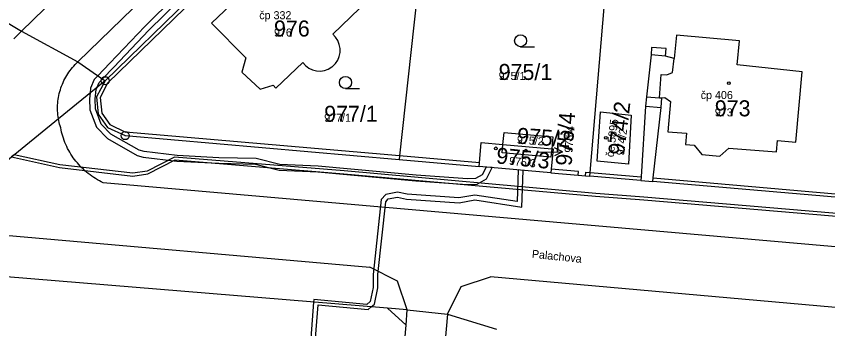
# Model space of a CAD drawing. Extents: x -763628 to -761565, y -976033 to -973833.
# Drawn here: x -762257 to -762155.6, y -975015.7 to -974976.7 of the extents above; entities that cross this region are included whole.
import ezdxf

# ---------------------------------------------------------------- set-up
doc = ezdxf.new("R2010")
doc.units = 0
for name, color, linetype in [('KN_cisla parcel 1000', 7, 'Continuous'), ('KN_cisla parcel 500', 7, 'Continuous'), ('KN_cisla parcel znacky', 7, 'Continuous'), ('KN_cisla popisna 500', 7, 'Continuous'), ('KN_hranice parcel', 7, 'Continuous'), ('KN_popisy', 7, 'Continuous'), ('KN_vecna bremena', 7, 'Continuous'), ('KN_vnitrni kresba parcel', 7, 'Continuous'), ('KN_znacky bodu BP', 7, 'Continuous'), ('KN_znacky budov', 7, 'Continuous'), ('KN_znacky kultur', 7, 'Continuous')]:
    doc.layers.add(name, color=color, linetype=linetype)

msp = doc.modelspace()

# ---------------------------------------------------------------- linework, layer by layer
at = {"layer": 'KN_cisla parcel znacky'}
for p, q in [((-762188.78, -974993.61), (-762189.79, -974993.12)), ((-762191.78, -974993.66), (-762191.81, -974993.66)), ((-762191.78, -974993.66), (-762188.78, -974993.61)), ((-762188.78, -974993.61), (-762189.77, -974994.13))]:
    msp.add_line(p, q, dxfattribs=at)
at = {"layer": 'KN_hranice parcel'}
for p, q in [((-762196.23, -974992.72), (-762190.14, -974993.25)), ((-762209.19, -974994.59), (-762199.2, -974995.46)), ((-762190.23, -974996.24), (-762199.2, -974995.46)), ((-762179, -974997.22), (-762185.36, -974996.67)), ((-762179, -974997.22), (-762177.52, -974997.34)), ((-762152.41, -974999.5), (-762177.52, -974997.34))]:
    msp.add_line(p, q, dxfattribs=at)
for points in [[(-762220.74, -974960.25), (-762223.9, -974963.32), (-762225.03, -974964.42), (-762245.93, -974984.75)], [(-762185.36, -974996.67), (-762185.32, -974996.22), (-762182.58, -974963.81)], [(-762217.5, -974978.96), (-762214.13, -974975.76), (-762214.51, -974975.36), (-762212.88, -974973.82), (-762217.37, -974969.33), (-762221.11, -974965.6), (-762222.73, -974967.15), (-762222.24, -974967.66), (-762232.65, -974977.57), (-762228.35, -974981.89), (-762228.83, -974983.69), (-762226.54, -974985.81), (-762224.95, -974985.31), (-762224.59, -974985.67), (-762221.24, -974982.49)], [(-762206.98, -974974.36), (-762209.15, -974994.14), (-762209.19, -974994.59)], [(-762260.1, -974976.38), (-762256.37, -974978.58), (-762249.33, -974982.41), (-762245.93, -974984.75)], [(-762221.24, -974982.49), (-762220.9, -974982.87), (-762220.49, -974983.17), (-762220.03, -974983.39), (-762219.54, -974983.52), (-762219.03, -974983.55), (-762218.53, -974983.47), (-762218.05, -974983.3), (-762217.61, -974983.04), (-762217.52, -974982.97), (-762217.16, -974982.61), (-762216.87, -974982.19), (-762216.68, -974981.72), (-762216.57, -974981.23), (-762216.57, -974980.72), (-762216.67, -974980.22), (-762216.86, -974979.75), (-762217.14, -974979.32), (-762217.5, -974978.96)], [(-762177.52, -974997.34), (-762177.48, -974996.89), (-762176.46, -974988.08), (-762176.38, -974986.91), (-762176.02, -974986.86), (-762175.31, -974987.35), (-762175.61, -974991.12), (-762173.31, -974991.28), (-762173.42, -974992.71), (-762172.32, -974992.8), (-762171.4, -974993.96), (-762169.13, -974994.16), (-762168.01, -974993.16), (-762162.06, -974993.65), (-762161.92, -974992.21), (-762159.64, -974992.43), (-762158.85, -974983.64), (-762166.95, -974982.78), (-762166.68, -974979.78), (-762174.56, -974979.08), (-762174.85, -974981.98), (-762175.92, -974981.68), (-762175.84, -974980.75), (-762177.65, -974980.61), (-762177.72, -974981.53), (-762178.28, -974986.75), (-762178.4, -974987.93), (-762178.96, -974996.77), (-762179, -974997.22)], [(-762245.93, -974984.75), (-762251.76, -974989.5), (-762269.95, -975004.31), (-762280.27, -975012.71)], [(-762245.93, -974984.75), (-762247.01, -974986.77), (-762246.79, -974988.94), (-762245.63, -974990.59), (-762243.42, -974991.61), (-762209.19, -974994.59)], [(-762180.19, -974989.04), (-762180.53, -974995.15), (-762184.47, -974994.79), (-762184.05, -974988.62), (-762180.19, -974989.04)], [(-762196.23, -974992.72), (-762196.09, -974991.2), (-762190.01, -974991.74), (-762190.14, -974993.25)], [(-762199.2, -974995.46), (-762199.16, -974995.01), (-762198.94, -974992.48), (-762196.23, -974992.72)], [(-762190.14, -974993.25), (-762190.23, -974994.29), (-762196.32, -974993.74), (-762196.23, -974992.72)], [(-762190.14, -974993.25), (-762189.97, -974993.26), (-762190.19, -974995.79), (-762190.23, -974996.24)], [(-762190.23, -974996.24), (-762186.83, -974996.54), (-762185.93, -974996.62), (-762185.36, -974996.67)], [(-762208.31, -975015.26), (-762210.64, -975013.14), (-762267.92, -975008.46), (-762269.4, -975008.83), (-762274, -975010.26), (-762280.27, -975012.71)], [(-762208.31, -975015.26), (-762208.18, -975013.35), (-762203.16, -975013.89), (-762197.02, -975015.78)], [(-762222.43, -975107.28), (-762217.83, -975106.35), (-762216.09, -975102.65), (-762208.31, -975015.26)]]:
    msp.add_lwpolyline(points, dxfattribs=at)
at = {"layer": 'KN_vecna bremena'}
for points in [[(-762237.14, -974974.17), (-762240.98, -974977.97), (-762245.34, -974982.57), (-762246.84, -974984.13), (-762247.29, -974984.59), (-762247.74, -974985.68), (-762247.81, -974986.28), (-762247.89, -974987), (-762247.85, -974988.4), (-762247.01, -974990.56), (-762245.64, -974991.97), (-762241.94, -974994.09), (-762241.19, -974994.28), (-762236.99, -974994.79), (-762231.74, -974995.06), (-762227.16, -974995.15), (-762224.2, -974995.9), (-762219.34, -974996.11), (-762207.13, -974997.26), (-762200.68, -974997.69), (-762199.46, -974997.65), (-762198.3, -974996.98), (-762197.59, -974995.6), (-762198.34, -974995.53)], [(-762198.34, -974995.53), (-762198.82, -974996.48), (-762199.66, -974996.95), (-762200.66, -974996.99), (-762207.07, -974996.56), (-762219.3, -974995.41), (-762224.1, -974995.2), (-762227.06, -974994.45), (-762231.72, -974994.36), (-762236.93, -974994.09), (-762241.05, -974993.6), (-762241.68, -974993.43), (-762245.2, -974991.41), (-762246.41, -974990.18), (-762247.15, -974988.26), (-762247.19, -974987.02), (-762247.06, -974985.86), (-762246.94, -974985.57), (-762246.69, -974984.99), (-762246.25, -974984.53), (-762244.84, -974983.05), (-762240.48, -974978.46), (-762236.64, -974974.67)], [(-762152.54, -975001.49), (-762178.62, -974999.27), (-762184.64, -974998.83), (-762216.08, -974996.02), (-762237.27, -974994.28), (-762240.68, -974996.05), (-762242.48, -974996.31), (-762251.57, -974995.25), (-762257.29, -974994), (-762257.62, -974994.27)], [(-762257.62, -974994.27), (-762251.63, -974995.59), (-762242.48, -974996.67), (-762240.58, -974996.39), (-762237.19, -974994.64), (-762216.1, -974996.36), (-762184.66, -974999.17), (-762178.64, -974999.61), (-762152.58, -975001.83)], [(-762219.64, -975016.9), (-762219.31, -975012.73), (-762213.07, -975013.29), (-762212.68, -975012.97), (-762212.28, -975012.65), (-762211.84, -975010.61), (-762211.85, -975008.95), (-762210.85, -974999.85), (-762210.55, -974999.5), (-762209.42, -974999.3), (-762208.27, -974999.53), (-762201.7, -974999.98), (-762199.73, -974999.62), (-762193.86, -975000.54), (-762193.72, -974995.94), (-762194.32, -974995.88), (-762194.44, -974999.84), (-762199.73, -974999.02), (-762201.74, -974999.38), (-762208.19, -974998.93), (-762209.4, -974998.68), (-762210.87, -974998.94), (-762211.43, -974999.59), (-762212.45, -975008.93), (-762212.44, -975010.55), (-762212.82, -975012.31), (-762213.25, -975012.67), (-762219.87, -975012.07), (-762219.89, -975012.38), (-762220.24, -975016.9)]]:
    msp.add_lwpolyline(points, dxfattribs=at)
at = {"layer": 'KN_vnitrni kresba parcel'}
for p, q in [((-762256.37, -974978.58), (-762179.86, -974903.86)), ((-762168.6, -974903.69), (-762249.33, -974982.41)), ((-762245.62, -974985.07), (-762224.72, -974964.75)), ((-762257.35, -974979.54), (-762256.37, -974978.58)), ((-762175.92, -974981.68), (-762177.72, -974981.53)), ((-762175.03, -974983.72), (-762174.85, -974981.98)), ((-762176.66, -974986.89), (-762176.46, -974983.97)), ((-762176.46, -974983.97), (-762175.77, -974984.03)), ((-762175.77, -974984.03), (-762175.03, -974983.72)), ((-762245.62, -974985.07), (-762246.55, -974986.86)), ((-762246.55, -974986.86), (-762246.34, -974988.79)), ((-762178.28, -974986.75), (-762176.66, -974986.89)), ((-762176.66, -974986.89), (-762176.38, -974986.91)), ((-762178.4, -974987.93), (-762176.46, -974988.08)), ((-762246.34, -974988.79), (-762245.35, -974990.21)), ((-762245.35, -974990.21), (-762243.38, -974991.16)), ((-762209.15, -974994.14), (-762243.38, -974991.16)), ((-762199.16, -974995.01), (-762209.15, -974994.14)), ((-762186.79, -974996.09), (-762190.19, -974995.79)), ((-762186.83, -974996.54), (-762186.79, -974996.09)), ((-762185.93, -974996.62), (-762185.89, -974996.17)), ((-762185.89, -974996.17), (-762185.32, -974996.22)), ((-762185.32, -974996.22), (-762178.96, -974996.77)), ((-762177.48, -974996.89), (-762152.38, -974999.07)), ((-762087.61, -975011.39), (-762246.16, -974997.48)), ((-762261.4, -975003.75), (-762212.87, -975008.02)), ((-762209.41, -975009.77), (-762212.87, -975008.02)), ((-762201.43, -975010.45), (-762197.77, -975009.24)), ((-762089.61, -975018.78), (-762197.77, -975009.24)), ((-762208.18, -975013.35), (-762209.41, -975009.77)), ((-762203.16, -975013.89), (-762201.43, -975010.45)), ((-762208.18, -975013.35), (-762210.64, -975013.14)), ((-762203.16, -975013.89), (-762211.03, -975103.07))]:
    msp.add_line(p, q, dxfattribs=at)
for points in [[(-762251.76, -974989.5), (-762251.8, -974989.26), (-762251.83, -974989.02), (-762251.85, -974988.77), (-762251.86, -974988.53), (-762251.87, -974988.29), (-762251.87, -974988.04), (-762251.86, -974987.8), (-762251.84, -974987.55), (-762251.82, -974987.31), (-762251.79, -974987.07), (-762251.75, -974986.83), (-762251.71, -974986.59), (-762251.65, -974986.35), (-762251.59, -974986.11), (-762251.52, -974985.88), (-762251.45, -974985.65), (-762251.36, -974985.42), (-762251.27, -974985.19), (-762251.18, -974984.97), (-762251.07, -974984.74), (-762250.96, -974984.53), (-762250.85, -974984.31), (-762250.72, -974984.1), (-762250.59, -974983.9), (-762250.45, -974983.69), (-762250.31, -974983.49), (-762250.16, -974983.3), (-762250.01, -974983.11), (-762249.85, -974982.93), (-762249.68, -974982.75), (-762249.51, -974982.58), (-762249.33, -974982.41)], [(-762251.48, -974990.62), (-762251.55, -974990.4), (-762251.61, -974990.18), (-762251.67, -974989.95), (-762251.72, -974989.73), (-762251.76, -974989.5)], [(-762246.16, -974997.48), (-762246.41, -974997.36), (-762246.65, -974997.24), (-762246.89, -974997.11), (-762247.12, -974996.97), (-762247.36, -974996.82), (-762247.58, -974996.67), (-762247.81, -974996.51), (-762248.03, -974996.35), (-762248.24, -974996.17), (-762248.45, -974996), (-762248.65, -974995.81), (-762248.85, -974995.62), (-762249.04, -974995.43), (-762249.22, -974995.23), (-762249.4, -974995.02), (-762249.58, -974994.81), (-762249.74, -974994.59), (-762249.91, -974994.37), (-762250.06, -974994.15), (-762250.21, -974993.92), (-762250.35, -974993.68), (-762250.48, -974993.45), (-762250.61, -974993.2), (-762250.73, -974992.96), (-762250.85, -974992.71), (-762250.95, -974992.46), (-762251.05, -974992.2), (-762251.14, -974991.94), (-762251.22, -974991.68), (-762251.3, -974991.42), (-762251.37, -974991.16), (-762251.43, -974990.89), (-762251.48, -974990.62)]]:
    msp.add_lwpolyline(points, dxfattribs=at)
at = {"layer": 'KN_znacky bodu BP'}
for centre, radius in [((-762245.93, -974984.75), 0.5), ((-762245.93, -974984.75), 0.0303), ((-762243.42, -974991.61), 0.5), ((-762243.42, -974991.61), 0.0303)]:
    msp.add_circle(centre, radius, dxfattribs=at)
at = {"layer": 'KN_znacky budov'}
for centre in [(-762168, -974985.05), (-762183.38, -974991.88), (-762197.11, -974993.2), (-762193.38, -974993.49)]:
    msp.add_circle(centre, 0.175, dxfattribs=at)
at = {"layer": 'KN_znacky kultur'}
for p, q in [((-762194.02, -974980.51), (-762192.27, -974980.51)), ((-762215.9, -974985.73), (-762214.15, -974985.73))]:
    msp.add_line(p, q, dxfattribs=at)
for centre in [(-762194.02, -974979.76), (-762215.9, -974984.98)]:
    msp.add_circle(centre, 0.75, dxfattribs=at)

# ---------------------------------------------------------------- texts
at = {"layer": 'KN_cisla parcel 1000'}
for s, p in [('976', (-762224.83, -974979.24)), ('975/1', (-762196.76, -974984.66)), ('977/1', (-762218.56, -974989.88)), ('973', (-762169.76, -974989.2))]:
    msp.add_text(s, height=2, dxfattribs=at).set_placement(p)
for s, rotation, p in [('974/2', 83, (-762181.11, -974994.12)), ('975/4', 86, (-762187.65, -974995.43)), ('975/2', 356, (-762194.52, -974992.6)), ('975/3', 354, (-762197.14, -974995.06))]:
    msp.add_text(s, height=2, rotation=rotation, dxfattribs=at).set_placement(p)
at = {"layer": 'KN_cisla parcel 500'}
for s, p in [('976', (-762224.83, -974979.24)), ('975/1', (-762196.76, -974984.66)), ('977/1', (-762218.56, -974989.88)), ('973', (-762169.76, -974989.2))]:
    msp.add_text(s, height=1, dxfattribs=at).set_placement(p)
for s, rotation, p in [('975/4', 86, (-762187.54, -974993.77)), ('974/2', 83, (-762181.11, -974994.12)), ('975/2', 356, (-762194.52, -974992.6)), ('975/3', 354, (-762195.5, -974995.23))]:
    msp.add_text(s, height=1, rotation=rotation, dxfattribs=at).set_placement(p)
at = {"layer": 'KN_cisla popisna 500'}
for s, p in [('čp 332', (-762226.67, -974977.08)), ('čp 406', (-762171.52, -974987.04))]:
    msp.add_text(s, height=1, dxfattribs=at).set_placement(p)
msp.add_text('če 5895', height=1, rotation=83, dxfattribs=at).set_placement((-762182.4, -974994.33))
at = {"layer": 'KN_popisy'}
msp.add_text('Palachova', height=1, rotation=354, dxfattribs=at).set_placement((-762192.65, -975006.84))

doc.saveas('drawing.dxf')
